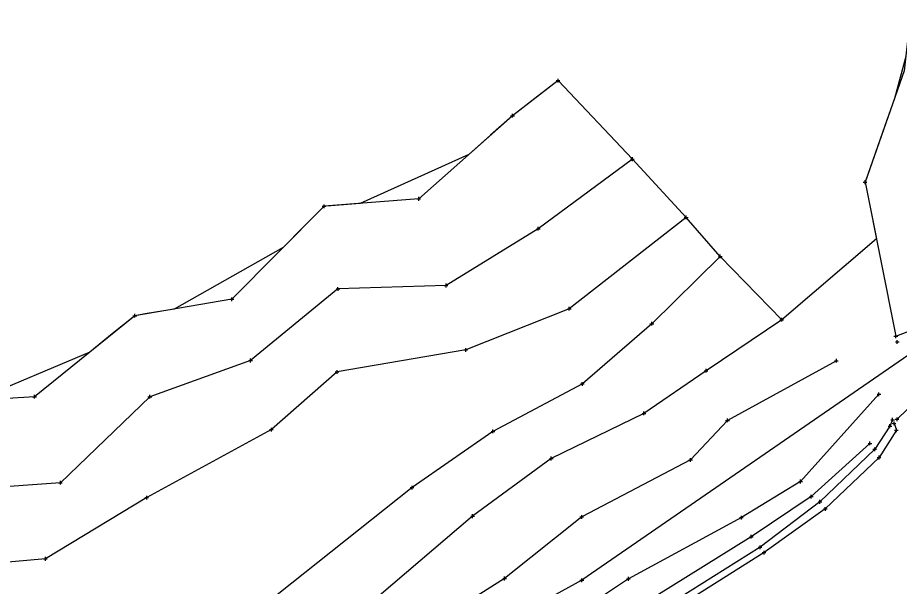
# Model space of a CAD drawing. Extents: x -1 to 1157254, y -1 to 2021979.
# Drawn here: x 1148632.7 to 1148933, y 2018412.3 to 2018606.1 of the extents above; entities that cross this region are included whole.
import ezdxf

# ---------------------------------------------------------------- set-up
doc = ezdxf.new("R2010")
doc.units = 0
for name, color, linetype in [('S_BUILDING_ANNOT', 7, 'Continuous'), ('S_CONTOUR_ANNOT', 7, 'Continuous'), ('S_CTL_TABLE', 7, 'Continuous'), ('S_DRIVEWAY_ANNOT', 7, 'Continuous'), ('S_DROP_INLET_ANNOT', 7, 'Continuous'), ('S_EDGE_BITUMINOUS_ANNOT', 7, 'Continuous'), ('S_GAS_PUMP_ISLAND_ANNOT', 7, 'Continuous')]:
    doc.layers.add(name, color=color, linetype=linetype)

msp = doc.modelspace()

# ---------------------------------------------------------------- linework, layer by layer
at = {"layer": 'S_BUILDING_ANNOT'}
for p, q in [((1148932.31, 2018494.94), (1148932.31, 2018496.21)), ((1148931.68, 2018495.57), (1148932.95, 2018495.57)), ((1148932.31, 2018495.57), (1148932.31, 2018495.57)), ((1148930.09, 2018469.06), (1148931.36, 2018469.07)), ((1148930.72, 2018468.43), (1148930.72, 2018469.7)), ((1148930.72, 2018469.06), (1148930.72, 2018469.06)), ((1148931.6, 2018469.23), (1148932.88, 2018469.23)), ((1148932.24, 2018468.59), (1148932.24, 2018469.87)), ((1148932.24, 2018469.23), (1148932.24, 2018469.23)), ((1148929.18, 2018466.88), (1148930.46, 2018466.88)), ((1148929.82, 2018466.24), (1148929.82, 2018467.52)), ((1148929.82, 2018466.88), (1148929.82, 2018466.88)), ((1148930.6, 2018467.86), (1148931.88, 2018467.87)), ((1148931.24, 2018467.23), (1148931.24, 2018468.5)), ((1148931.24, 2018467.87), (1148931.24, 2018467.87)), ((1148932.01, 2018464.86), (1148932, 2018466.13)), ((1148931.37, 2018465.5), (1148932.64, 2018465.5)), ((1148932.01, 2018465.5), (1148932.01, 2018465.5)), ((1148924.63, 2018458.39), (1148924.63, 2018459.66)), ((1148924, 2018459.03), (1148925.27, 2018459.03)), ((1148924.63, 2018459.03), (1148924.63, 2018459.03)), ((1148926.14, 2018455.59), (1148926.13, 2018456.86)), ((1148925.5, 2018456.23), (1148926.77, 2018456.23)), ((1148926.13, 2018456.23), (1148926.13, 2018456.23)), ((1148905.96, 2018440.48), (1148905.96, 2018441.75)), ((1148905.32, 2018441.11), (1148906.59, 2018441.12)), ((1148905.96, 2018441.11), (1148905.96, 2018441.11)), ((1148907.18, 2018438.7), (1148908.45, 2018438.7)), ((1148907.82, 2018438.07), (1148907.81, 2018439.34)), ((1148907.81, 2018438.7), (1148907.81, 2018438.7)), ((1148884.93, 2018425.64), (1148886.2, 2018425.64)), ((1148885.57, 2018425.01), (1148885.57, 2018426.28)), ((1148885.57, 2018425.64), (1148885.57, 2018425.64)), ((1148886.3, 2018423.83), (1148887.57, 2018423.84)), ((1148886.94, 2018423.2), (1148886.94, 2018424.47)), ((1148886.94, 2018423.83), (1148886.94, 2018423.83)), ((1148824.88, 2018413.77), (1148824.88, 2018415.04)), ((1148824.25, 2018414.4), (1148825.52, 2018414.4)), ((1148824.88, 2018414.4), (1148824.88, 2018414.4))]:
    msp.add_line(p, q, dxfattribs=at)
at = {"layer": 'S_CONTOUR_ANNOT'}
msp.add_lwpolyline([(1149931.59, 2019393.98), (1149688.42, 2019230.92), (1149605.65, 2019167.39), (1149471.25, 2019025.78), (1149394.11, 2018934.21), (1149347.84, 2018899.68), (1149226.01, 2018779.47), (1149177.83, 2018729.86), (1148942.89, 2018495.75), (1148824.88, 2018414.4), (1148656.17, 2018321.62), (1148428.99, 2018204.95), (1148398.58, 2018185.48), (1148319.88, 2018123.12), (1148171.01, 2018007.64), (1148133.82, 2017978.13)], dxfattribs=at)
at = {"layer": 'S_CTL_TABLE'}
for p, q in [((1148816.15, 2018584.64), (1148817.43, 2018584.64)), ((1148816.79, 2018584), (1148816.79, 2018585.27)), ((1148816.79, 2018584.64), (1148816.79, 2018584.64)), ((1148800.64, 2018572.65), (1148801.91, 2018572.65)), ((1148801.28, 2018572.01), (1148801.27, 2018573.29)), ((1148801.28, 2018572.65), (1148801.28, 2018572.65)), ((1148841.49, 2018557.86), (1148842.76, 2018557.86)), ((1148842.12, 2018557.22), (1148842.12, 2018558.49)), ((1148842.12, 2018557.86), (1148842.12, 2018557.86)), ((1148920.71, 2018550.01), (1148921.98, 2018550.01)), ((1148921.35, 2018549.38), (1148921.34, 2018550.65)), ((1148921.35, 2018550.01), (1148921.35, 2018550.01)), ((1148768.7, 2018544.34), (1148769.98, 2018544.35)), ((1148769.34, 2018543.71), (1148769.34, 2018544.98)), ((1148769.34, 2018544.34), (1148769.34, 2018544.34)), ((1148736.48, 2018541.81), (1148737.76, 2018541.82)), ((1148737.12, 2018541.18), (1148737.12, 2018542.45)), ((1148737.12, 2018541.82), (1148737.12, 2018541.82)), ((1148859.78, 2018538), (1148861.05, 2018538.01)), ((1148860.41, 2018537.37), (1148860.41, 2018538.64)), ((1148860.41, 2018538), (1148860.41, 2018538)), ((1148810.04, 2018533.53), (1148810.04, 2018534.8)), ((1148809.4, 2018534.16), (1148810.68, 2018534.16)), ((1148810.04, 2018534.16), (1148810.04, 2018534.16)), ((1148871.41, 2018524.74), (1148872.68, 2018524.75)), ((1148872.05, 2018524.11), (1148872.05, 2018525.38)), ((1148872.05, 2018524.75), (1148872.05, 2018524.75)), ((1148741.85, 2018513.01), (1148741.84, 2018514.29)), ((1148778.02, 2018514.82), (1148779.29, 2018514.82)), ((1148778.66, 2018514.18), (1148778.65, 2018515.46)), ((1148778.66, 2018514.82), (1148778.66, 2018514.82)), ((1148705.72, 2018509.5), (1148705.72, 2018510.78)), ((1148741.21, 2018513.65), (1148742.48, 2018513.65)), ((1148741.84, 2018513.65), (1148741.84, 2018513.65)), ((1148705.08, 2018510.14), (1148706.35, 2018510.14)), ((1148705.72, 2018510.14), (1148705.72, 2018510.14)), ((1148672.66, 2018503.89), (1148672.66, 2018505.16)), ((1148819.97, 2018506.9), (1148821.24, 2018506.9)), ((1148820.61, 2018506.26), (1148820.61, 2018507.54)), ((1148820.61, 2018506.9), (1148820.61, 2018506.9)), ((1148672.02, 2018504.52), (1148673.3, 2018504.53)), ((1148672.66, 2018504.53), (1148672.66, 2018504.53)), ((1148848.09, 2018501.8), (1148849.37, 2018501.8)), ((1148848.73, 2018501.16), (1148848.73, 2018502.44)), ((1148848.73, 2018501.8), (1148848.73, 2018501.8)), ((1148892.31, 2018503.13), (1148893.59, 2018503.13)), ((1148892.95, 2018502.5), (1148892.95, 2018503.77)), ((1148892.95, 2018503.13), (1148892.95, 2018503.13)), ((1148931.17, 2018497.51), (1148932.45, 2018497.51)), ((1148931.81, 2018496.87), (1148931.81, 2018498.14)), ((1148931.81, 2018497.51), (1148931.81, 2018497.51)), ((1148784.7, 2018492.87), (1148785.97, 2018492.87)), ((1148785.34, 2018492.23), (1148785.33, 2018493.51)), ((1148785.33, 2018492.87), (1148785.33, 2018492.87)), ((1148712.07, 2018488.63), (1148712.07, 2018489.9)), ((1148911.61, 2018488.56), (1148911.61, 2018489.83)), ((1148711.43, 2018489.26), (1148712.71, 2018489.26)), ((1148712.07, 2018489.26), (1148712.07, 2018489.26)), ((1148910.97, 2018489.2), (1148912.24, 2018489.2)), ((1148911.61, 2018489.2), (1148911.61, 2018489.2)), ((1148740.89, 2018485.37), (1148742.16, 2018485.38)), ((1148741.53, 2018484.74), (1148741.52, 2018486.01)), ((1148741.53, 2018485.38), (1148741.53, 2018485.38)), ((1148866.55, 2018485.77), (1148867.82, 2018485.78)), ((1148867.18, 2018485.14), (1148867.18, 2018486.41)), ((1148867.18, 2018485.77), (1148867.18, 2018485.77)), ((1148824.42, 2018481.27), (1148825.69, 2018481.27)), ((1148825.06, 2018480.64), (1148825.05, 2018481.91)), ((1148825.06, 2018481.27), (1148825.06, 2018481.27)), ((1148925.42, 2018477.74), (1148926.69, 2018477.74)), ((1148926.06, 2018477.1), (1148926.05, 2018478.37)), ((1148926.05, 2018477.74), (1148926.05, 2018477.74)), ((1148637.86, 2018476.94), (1148639.13, 2018476.94)), ((1148638.5, 2018476.3), (1148638.5, 2018477.58)), ((1148638.5, 2018476.94), (1148638.5, 2018476.94)), ((1148677.13, 2018476.91), (1148678.4, 2018476.91)), ((1148677.77, 2018476.28), (1148677.76, 2018477.55)), ((1148677.76, 2018476.91), (1148677.76, 2018476.91)), ((1148846.04, 2018470.62), (1148846.03, 2018471.89)), ((1148845.4, 2018471.26), (1148846.67, 2018471.26)), ((1148846.03, 2018471.26), (1148846.03, 2018471.26)), ((1148873.87, 2018468.88), (1148875.15, 2018468.88)), ((1148874.51, 2018468.24), (1148874.51, 2018469.51)), ((1148874.51, 2018468.88), (1148874.51, 2018468.88)), ((1148718.53, 2018465.74), (1148719.81, 2018465.74)), ((1148719.17, 2018465.1), (1148719.17, 2018466.37)), ((1148719.17, 2018465.74), (1148719.17, 2018465.74)), ((1148794.6, 2018464.49), (1148794.59, 2018465.77)), ((1148793.96, 2018465.13), (1148795.23, 2018465.13)), ((1148794.6, 2018465.13), (1148794.6, 2018465.13)), ((1148922.38, 2018461.01), (1148923.65, 2018461.02)), ((1148923.02, 2018460.38), (1148923.02, 2018461.65)), ((1148923.02, 2018461.01), (1148923.02, 2018461.01)), ((1148813.86, 2018455.88), (1148815.13, 2018455.88)), ((1148814.5, 2018455.25), (1148814.5, 2018456.52)), ((1148814.5, 2018455.88), (1148814.5, 2018455.88)), ((1148861.28, 2018455.38), (1148862.55, 2018455.38)), ((1148861.91, 2018454.74), (1148861.91, 2018456.01)), ((1148861.91, 2018455.38), (1148861.91, 2018455.38)), ((1148646.68, 2018447.64), (1148647.95, 2018447.64)), ((1148647.31, 2018447.01), (1148647.31, 2018448.28)), ((1148647.31, 2018447.64), (1148647.31, 2018447.64)), ((1148898.74, 2018448.06), (1148900.01, 2018448.06)), ((1148899.38, 2018447.42), (1148899.37, 2018448.7)), ((1148899.37, 2018448.06), (1148899.37, 2018448.06)), ((1148766.46, 2018445.98), (1148767.73, 2018445.98)), ((1148767.1, 2018445.34), (1148767.09, 2018446.62)), ((1148767.09, 2018445.98), (1148767.09, 2018445.98)), ((1148676.06, 2018442.55), (1148677.33, 2018442.55)), ((1148676.69, 2018441.91), (1148676.69, 2018443.19)), ((1148676.69, 2018442.55), (1148676.69, 2018442.55)), ((1148902.4, 2018442.9), (1148903.67, 2018442.9)), ((1148903.04, 2018442.26), (1148903.04, 2018443.54)), ((1148903.04, 2018442.9), (1148903.04, 2018442.9)), ((1148787.04, 2018436.23), (1148788.31, 2018436.23)), ((1148787.67, 2018435.6), (1148787.67, 2018436.87)), ((1148787.67, 2018436.23), (1148787.67, 2018436.23)), ((1148824.24, 2018435.97), (1148825.51, 2018435.98)), ((1148824.88, 2018435.34), (1148824.87, 2018436.61)), ((1148824.88, 2018435.98), (1148824.88, 2018435.98)), ((1148878.61, 2018435.74), (1148879.88, 2018435.74)), ((1148879.25, 2018435.1), (1148879.25, 2018436.38)), ((1148879.25, 2018435.74), (1148879.25, 2018435.74)), ((1148882.58, 2018428.58), (1148882.58, 2018429.86)), ((1148881.94, 2018429.22), (1148883.21, 2018429.22)), ((1148882.58, 2018429.22), (1148882.58, 2018429.22)), ((1148641.58, 2018421.7), (1148642.85, 2018421.7)), ((1148642.22, 2018421.07), (1148642.21, 2018422.34)), ((1148642.21, 2018421.7), (1148642.21, 2018421.7)), ((1148797.94, 2018414.99), (1148799.22, 2018415)), ((1148798.58, 2018414.36), (1148798.58, 2018415.63)), ((1148798.58, 2018414.99), (1148798.58, 2018414.99)), ((1148840.12, 2018414.9), (1148841.39, 2018414.9)), ((1148840.76, 2018414.26), (1148840.75, 2018415.54)), ((1148840.75, 2018414.9), (1148840.75, 2018414.9))]:
    msp.add_line(p, q, dxfattribs=at)
at = {"layer": 'S_DRIVEWAY_ANNOT'}
for points in [[(1148930.72, 2018469.06), (1148929.82, 2018466.88), (1148924.63, 2018459.03), (1148905.96, 2018441.11), (1148885.57, 2018425.64), (1148853.79, 2018405.73), (1148817.84, 2018385.16), (1148785.67, 2018366.18), (1148751.53, 2018348.97), (1148725.91, 2018333.96), (1148694.81, 2018318.17), (1148657.76, 2018297.52), (1148609.03, 2018271.57), (1148572.15, 2018252.4), (1148560.69, 2018247.44)], [(1148931.24, 2018467.87), (1148932.01, 2018465.5), (1148926.13, 2018456.23), (1148907.81, 2018438.7), (1148886.94, 2018423.83), (1148854.98, 2018403.63), (1148818.74, 2018383.31), (1148786.47, 2018365.47), (1148752.66, 2018346.95), (1148727.64, 2018332.49), (1148695.43, 2018316.24), (1148658.96, 2018296.01), (1148609.68, 2018269.54), (1148573.05, 2018250.47), (1148561.71, 2018245.72)]]:
    msp.add_lwpolyline(points, dxfattribs=at)
at = {"layer": 'S_DROP_INLET_ANNOT'}
msp.add_lwpolyline([(1148949.41, 2018485.91), (1148932.24, 2018469.23)], dxfattribs=at)
at = {"layer": 'S_EDGE_BITUMINOUS_ANNOT'}
for points in [[(1149067.63, 2018843.4), (1149040.14, 2018842.38), (1149016.82, 2018839.69), (1148987.54, 2018835.43), (1148961.56, 2018822.38), (1148952.28, 2018777.42), (1148955.24, 2018748.73), (1148946.96, 2018701.86), (1148947.64, 2018670.69), (1148938.52, 2018622.59), (1148934.66, 2018587.98), (1148921.35, 2018550.01), (1148931.81, 2018497.51), (1148958.59, 2018507.83), (1148993.43, 2018530.16)], [(1148816.79, 2018584.64), (1148801.28, 2018572.65), (1148769.34, 2018544.34), (1148737.12, 2018541.82), (1148705.72, 2018510.14), (1148672.66, 2018504.53), (1148638.5, 2018476.94), (1148607.15, 2018474.99), (1148562.49, 2018477.19), (1148520.99, 2018474.28), (1148473.2, 2018448.08), (1148440.58, 2018448.2)], [(1148842.12, 2018557.86), (1148810.04, 2018534.16), (1148778.66, 2018514.82), (1148741.84, 2018513.65), (1148712.07, 2018489.26), (1148677.76, 2018476.91), (1148647.31, 2018447.64), (1148594.97, 2018443.9), (1148555.4, 2018434.23), (1148518.9, 2018437.03), (1148481.04, 2018431.68), (1148435.68, 2018427.71)], [(1148860.41, 2018538), (1148820.61, 2018506.9), (1148785.33, 2018492.87), (1148741.53, 2018485.38), (1148719.17, 2018465.74), (1148676.69, 2018442.55), (1148642.21, 2018421.7), (1148599.95, 2018417.97), (1148563.4, 2018408.11), (1148523.77, 2018403.76), (1148485.24, 2018412.03), (1148435.04, 2018388.57)], [(1148872.05, 2018524.75), (1148848.73, 2018501.8), (1148825.06, 2018481.27), (1148794.6, 2018465.13), (1148767.09, 2018445.98), (1148716.66, 2018405.9), (1148699.11, 2018397.82), (1148667.87, 2018386.79)], [(1148892.95, 2018503.13), (1148867.18, 2018485.77), (1148846.03, 2018471.26), (1148814.5, 2018455.88), (1148787.67, 2018436.23), (1148747.33, 2018401.87), (1148717.21, 2018383.54)], [(1148911.61, 2018489.2), (1148874.51, 2018468.88), (1148861.91, 2018455.38), (1148824.88, 2018435.98), (1148798.58, 2018414.99), (1148771.52, 2018397.86), (1148739.64, 2018385.61)], [(1148926.05, 2018477.74), (1148899.37, 2018448.06), (1148879.25, 2018435.74), (1148840.75, 2018414.9), (1148814.19, 2018397.12), (1148781.62, 2018378.34), (1148757.49, 2018366.59), (1148722.86, 2018348.56), (1148697.99, 2018333.84), (1148668.06, 2018318.01), (1148638.9, 2018301.51), (1148630.09, 2018295.79), (1148605.77, 2018280.64), (1148576.76, 2018263.81), (1148563.59, 2018256.3), (1148552.65, 2018264.54)], [(1148923.02, 2018461.01), (1148903.04, 2018442.9), (1148882.58, 2018429.22), (1148850.14, 2018409.01), (1148817.09, 2018388.98), (1148781.41, 2018369.7), (1148749.49, 2018356.12), (1148727.39, 2018341.81), (1148692.48, 2018321.57), (1148656.83, 2018301.58), (1148607.37, 2018274.07), (1148571.26, 2018254.74)]]:
    msp.add_lwpolyline(points, dxfattribs=at)
at = {"layer": 'S_GAS_PUMP_ISLAND_ANNOT'}
msp.add_lwpolyline([(1148935.2, 2018592.82), (1148931.36, 2018578.57), (1148928.06, 2018569.16), (1148924.76, 2018559.75), (1148921.46, 2018550.34), (1148921.35, 2018550.01), (1148923.27, 2018540.34), (1148925.2, 2018530.67), (1148892.95, 2018503.13), (1148872.05, 2018524.75), (1148860.41, 2018538), (1148842.12, 2018557.86), (1148816.79, 2018584.64), (1148808.89, 2018578.54), (1148801.28, 2018572.65), (1148793.82, 2018566.04), (1148786.37, 2018559.44), (1148749.4, 2018542.78), (1148739.43, 2018542), (1148737.12, 2018541.82), (1148730.14, 2018534.77), (1148723.15, 2018527.73), (1148686, 2018506.79), (1148676.15, 2018505.12), (1148672.66, 2018504.53), (1148664.98, 2018498.33), (1148657.31, 2018492.13), (1148618.55, 2018475.7)], dxfattribs=at)

doc.saveas('drawing.dxf')
